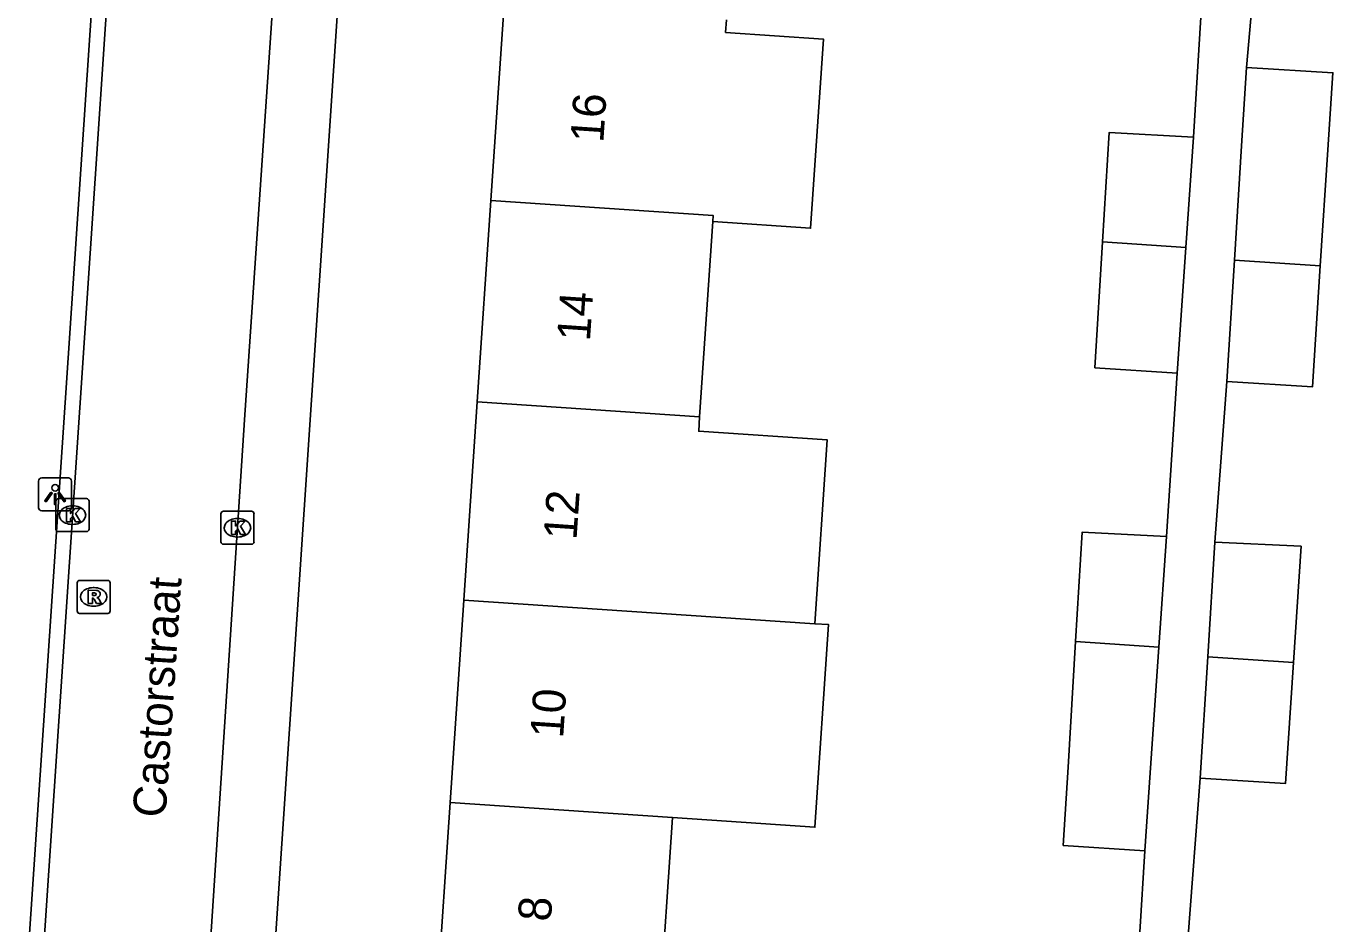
# Model space of a CAD drawing. Extents: x 161848 to 162726, y 385382 to 386521.
# Drawn here: x 161935.53 to 161975.1, y 385651.52 to 385678.71 of the extents above; entities that cross this region are included whole.
import ezdxf

# ---------------------------------------------------------------- set-up
doc = ezdxf.new("R2010")
doc.units = 0
for name, color, linetype in [('IMGEO_Kolk', 7, 'Continuous'), ('IMGEO_Lichtpunt', 7, 'Continuous'), ('IMGEO_Openbare_ruimte_label', 7, 'Continuous'), ('IMGEO_Pand', 7, 'Continuous'), ('IMGEO_Pand_nummerreeks', 7, 'Continuous'), ('IMGEO_Rijbaan_lokaal_open', 7, 'Continuous'), ('IMGEO_Rioolput', 7, 'Continuous'), ('IMGEO_Voetpad_open', 7, 'Continuous')]:
    doc.layers.add(name, color=color, linetype=linetype)

msp = doc.modelspace()

# ---------------------------------------------------------------- linework, layer by layer
at = {"layer": 'IMGEO_Kolk'}
for p, q in [((161936.436, 385663.473), (161936.436, 385664.325)), ((161936.511, 385664.399), (161937.363, 385664.399)), ((161936.924, 385664.179), (161936.949, 385664.179)), ((161937.437, 385664.325), (161937.437, 385663.473)), ((161941.432, 385663.09), (161941.432, 385663.942)), ((161941.507, 385664.016), (161942.359, 385664.016)), ((161941.92, 385663.796), (161941.945, 385663.796)), ((161942.433, 385663.942), (161942.433, 385663.09)), ((161937.363, 385663.399), (161936.511, 385663.399)), ((161936.947, 385663.619), (161936.922, 385663.619)), ((161942.359, 385663.016), (161941.507, 385663.016)), ((161941.943, 385663.236), (161941.918, 385663.236))]:
    msp.add_line(p, q, dxfattribs=at)
for points in [[(161936.436, 385663.473), (161936.436, 385664.325)], [(161936.511, 385664.399), (161937.363, 385664.399)], [(161937.437, 385664.325), (161937.437, 385663.473)], [(161936.757, 385664.099), (161936.88, 385664.099), (161936.88, 385663.948), (161937.01, 385664.099), (161937.174, 385664.099), (161937.028, 385663.948), (161937.181, 385663.699), (161937.029, 385663.699), (161936.944, 385663.863), (161936.88, 385663.796), (161936.88, 385663.699), (161936.757, 385663.699), (161936.757, 385664.099)], [(161941.432, 385663.09), (161941.432, 385663.942)], [(161941.507, 385664.016), (161942.359, 385664.016)], [(161941.753, 385663.716), (161941.876, 385663.716), (161941.876, 385663.565), (161942.006, 385663.716), (161942.17, 385663.716), (161942.024, 385663.565), (161942.177, 385663.316), (161942.025, 385663.316), (161941.94, 385663.48), (161941.876, 385663.413), (161941.876, 385663.316), (161941.753, 385663.316), (161941.753, 385663.716)], [(161942.433, 385663.942), (161942.433, 385663.09)], [(161937.363, 385663.399), (161936.511, 385663.399)], [(161942.359, 385663.016), (161941.507, 385663.016)]]:
    msp.add_lwpolyline(points, dxfattribs=at)
for centre, start, end in [((161936.513, 385664.323), 91.552, 178.448), ((161936.513, 385664.323), 91.552, 178.448), ((161937.361, 385664.323), 1.552, 88.448), ((161937.361, 385664.323), 1.552, 88.448), ((161941.509, 385663.94), 91.552, 178.448), ((161941.509, 385663.94), 91.552, 178.448), ((161942.357, 385663.94), 1.552, 88.448), ((161942.357, 385663.94), 1.552, 88.448), ((161936.513, 385663.475), 181.552, 268.448), ((161936.513, 385663.475), 181.552, 268.448), ((161937.361, 385663.475), 271.552, 358.448), ((161937.361, 385663.475), 271.552, 358.448), ((161941.509, 385663.092), 181.552, 268.448), ((161941.509, 385663.092), 181.552, 268.448), ((161942.357, 385663.092), 271.552, 358.448), ((161942.357, 385663.092), 271.552, 358.448)]:
    msp.add_arc(centre, 0.0765, start, end, dxfattribs=at)
for centre, major_axis, ratio, start_param, end_param in [((161936.923, 385663.899), (-0.387, 0.002), 0.722429, 4.712389, 7.853982), ((161936.948, 385663.899), (-0.39, 0.002), 0.717154, 1.570796, 4.712389), ((161941.919, 385663.516), (-0.387, 0.002), 0.722429, 4.712389, 7.853982), ((161941.944, 385663.516), (-0.39, 0.002), 0.717154, 1.570796, 4.712389)]:
    msp.add_ellipse(centre, major_axis=major_axis, ratio=ratio, start_param=start_param, end_param=end_param, dxfattribs=at)
at = {"layer": 'IMGEO_Lichtpunt'}
for p, q in [((161935.911, 385664.929), (161935.911, 385664.122)), ((161935.911, 385664.929), (161935.911, 385664.122)), ((161936.813, 385665.024), (161936.005, 385665.024)), ((161936.813, 385665.024), (161936.005, 385665.024)), ((161936.907, 385664.122), (161936.907, 385664.929)), ((161936.907, 385664.122), (161936.907, 385664.929)), ((161936.005, 385664.028), (161936.813, 385664.028)), ((161936.005, 385664.028), (161936.813, 385664.028))]:
    msp.add_line(p, q, dxfattribs=at)
for points in [[(161936.285, 385664.593), (161936.324, 385664.565), (161936.136, 385664.303), (161936.098, 385664.33), (161936.285, 385664.593)], [(161936.387, 385664.545), (161936.434, 385664.545), (161936.434, 385664.223), (161936.387, 385664.223), (161936.387, 385664.545)], [(161936.497, 385664.565), (161936.535, 385664.592), (161936.722, 385664.33), (161936.683, 385664.302), (161936.497, 385664.565)]]:
    msp.add_lwpolyline(points, dxfattribs=at)
msp.add_circle((161936.41, 385664.727), 0.0994, dxfattribs=at)
for centre, start, end in [((161936.005, 385664.929), 90, 180), ((161936.005, 385664.929), 90, 180), ((161936.813, 385664.929), 0, 90), ((161936.813, 385664.929), 0, 90), ((161936.005, 385664.122), 180, 270), ((161936.005, 385664.122), 180, 270), ((161936.813, 385664.122), 270, 0), ((161936.813, 385664.122), 270, 360)]:
    msp.add_arc(centre, 0.0946, start, end, dxfattribs=at)
at = {"layer": 'IMGEO_Pand'}
for points in [[(161949.605, 385673.424), (161950.004, 385679.348)], [(161956.74, 385678.892), (161956.715, 385678.515), (161959.675, 385678.316), (161959.289, 385672.587), (161956.328, 385672.786)], [(161972.485, 385677.457), (161972.338, 385675.085), (161972.123, 385671.618)], [(161974.722, 385671.444), (161974.952, 385674.964), (161975.104, 385677.295), (161972.485, 385677.457)], [(161968.129, 385672.173), (161968.329, 385675.481), (161970.879, 385675.348)], [(161970.879, 385675.348), (161970.648, 385672.002)], [(161949.194, 385667.327), (161949.605, 385673.424)], [(161949.605, 385673.424), (161956.34, 385672.969), (161956.328, 385672.786)], [(161956.328, 385672.786), (161955.929, 385666.872)], [(161970.385, 385668.193), (161967.899, 385668.362), (161968.129, 385672.173)], [(161968.129, 385672.173), (161970.648, 385672.002)], [(161970.648, 385672.002), (161970.385, 385668.193)], [(161971.895, 385667.941), (161972.123, 385671.618)], [(161974.722, 385671.444), (161974.483, 385667.783), (161971.895, 385667.941)], [(161972.123, 385671.618), (161974.722, 385671.444)], [(161948.79, 385661.328), (161949.194, 385667.327)], [(161955.929, 385666.872), (161949.194, 385667.327)], [(161955.929, 385666.872), (161955.9, 385666.44), (161959.792, 385666.178), (161959.417, 385660.61)], [(161967.314, 385660.074), (161967.514, 385663.385), (161970.064, 385663.252)], [(161970.064, 385663.252), (161969.833, 385659.903)], [(161971.313, 385659.609), (161971.528, 385663.076)], [(161971.528, 385663.076), (161974.142, 385662.955), (161973.912, 385659.435)], [(161948.376, 385655.194), (161948.79, 385661.328)], [(161948.79, 385661.328), (161955.525, 385660.872), (161959.417, 385660.61)], [(161959.417, 385660.61), (161959.833, 385660.582), (161959.42, 385654.447), (161955.111, 385654.738)], [(161969.406, 385653.729), (161966.941, 385653.896), (161967.084, 385656.266), (161967.314, 385660.074)], [(161969.833, 385659.903), (161967.314, 385660.074)], [(161969.833, 385659.903), (161969.57, 385656.097), (161969.406, 385653.729)], [(161971.085, 385655.932), (161971.313, 385659.609)], [(161973.912, 385659.435), (161973.673, 385655.774), (161971.085, 385655.932)], [(161973.912, 385659.435), (161971.313, 385659.609)], [(161947.982, 385649.343), (161948.376, 385655.194)], [(161955.111, 385654.738), (161948.376, 385655.194)], [(161955.111, 385654.738), (161954.717, 385648.889)]]:
    msp.add_lwpolyline(points, dxfattribs=at)
at = {"layer": 'IMGEO_Rijbaan_lokaal_open'}
for points in [[(161935.985, 385649.661), (161939.569, 385703.191)], [(161939.176, 385621.222), (161942.144, 385666.78), (161944.591, 385702.676)]]:
    msp.add_lwpolyline(points, dxfattribs=at)
at = {"layer": 'IMGEO_Rioolput'}
for p, q in [((161937.077, 385660.997), (161937.077, 385661.849)), ((161937.152, 385661.923), (161938.004, 385661.923)), ((161938.078, 385661.849), (161938.078, 385660.997)), ((161937.565, 385661.703), (161937.59, 385661.703)), ((161937.588, 385661.143), (161937.563, 385661.143)), ((161938.004, 385660.923), (161937.152, 385660.923))]:
    msp.add_line(p, q, dxfattribs=at)
for points in [[(161937.077, 385660.997), (161937.077, 385661.849)], [(161937.152, 385661.923), (161938.004, 385661.923)], [(161938.078, 385661.849), (161938.078, 385660.997)], [(161937.666, 385661.621), (161937.414, 385661.623), (161937.414, 385661.223)], [(161937.414, 385661.223), (161937.538, 385661.223), (161937.538, 385661.385), (161937.549, 385661.385)], [(161937.592, 385661.542), (161937.538, 385661.542), (161937.538, 385661.461)], [(161937.538, 385661.461), (161937.59, 385661.461)], [(161937.596, 385661.356), (161937.667, 385661.223), (161937.807, 385661.223), (161937.742, 385661.349)], [(161938.004, 385660.923), (161937.152, 385660.923)]]:
    msp.add_lwpolyline(points, dxfattribs=at)
for centre, radius, start, end in [((161937.154, 385661.847), 0.0765, 91.552, 178.448), ((161937.154, 385661.847), 0.0765, 91.552, 178.448), ((161938.002, 385661.847), 0.0765, 1.552, 88.448), ((161938.002, 385661.847), 0.0765, 1.552, 88.448), ((161937.548, 385661.332), 0.0533, 26.0293, 88.6989), ((161937.574, 385661.65), 0.19, 274.7715, 282.9687), ((161937.598, 385661.446), 0.0964, 77.0061, 93.1865), ((161937.612, 385661.503), 0.0378, 276.6634, 79.6772), ((161937.665, 385661.511), 0.109, 350.3612, 89.416), ((161937.663, 385661.511), 0.112, 277.5842, 350.9817), ((161937.647, 385661.296), 0.108, 29.5134, 73.7905), ((161937.154, 385660.999), 0.0765, 181.552, 268.448), ((161937.154, 385660.999), 0.0765, 181.552, 268.448), ((161938.002, 385660.999), 0.0765, 271.552, 358.448), ((161938.002, 385660.999), 0.0765, 271.552, 358.448)]:
    msp.add_arc(centre, radius, start, end, dxfattribs=at)
for centre, major_axis, ratio, start_param, end_param in [((161937.564, 385661.423), (-0.387, 0.002), 0.722429, 4.712389, 7.853982), ((161937.589, 385661.423), (-0.39, 0.002), 0.717154, 1.570796, 4.712389)]:
    msp.add_ellipse(centre, major_axis=major_axis, ratio=ratio, start_param=start_param, end_param=end_param, dxfattribs=at)
at = {"layer": 'IMGEO_Voetpad_open'}
for points in [[(161936.498, 385703.488), (161939.126, 385703.242), (161935.533, 385649.718), (161935.985, 385649.661)], [(161946.526, 385702.567), (161941.6, 385628.889)], [(161970.879, 385675.348), (161971.188, 385680.308)], [(161972.485, 385677.457), (161972.708, 385679.977)], [(161970.064, 385663.252), (161970.385, 385668.193)], [(161971.528, 385663.076), (161971.895, 385667.941)], [(161970.714, 385651.029), (161971.085, 385655.932)], [(161969.256, 385651.267), (161969.406, 385653.729)]]:
    msp.add_lwpolyline(points, dxfattribs=at)

# ---------------------------------------------------------------- texts
at = {"layer": 'IMGEO_Openbare_ruimte_label'}
msp.add_text('Castorstraat', height=1, rotation=86.1593, dxfattribs=at).set_placement((161939.753, 385654.72))
at = {"layer": 'IMGEO_Pand_nummerreeks'}
for s, rotation, p in [('16', 86.1442, (161953.01, 385675.159)), ('14', 86.1442, (161952.605, 385669.148)), ('12', 86.1442, (161952.199, 385663.133)), ('10', 86.1442, (161951.794, 385657.127)), ('8', 86.1435, (161951.42, 385651.576))]:
    msp.add_text(s, height=1, rotation=rotation, dxfattribs=at).set_placement(p)

doc.saveas('drawing.dxf')
